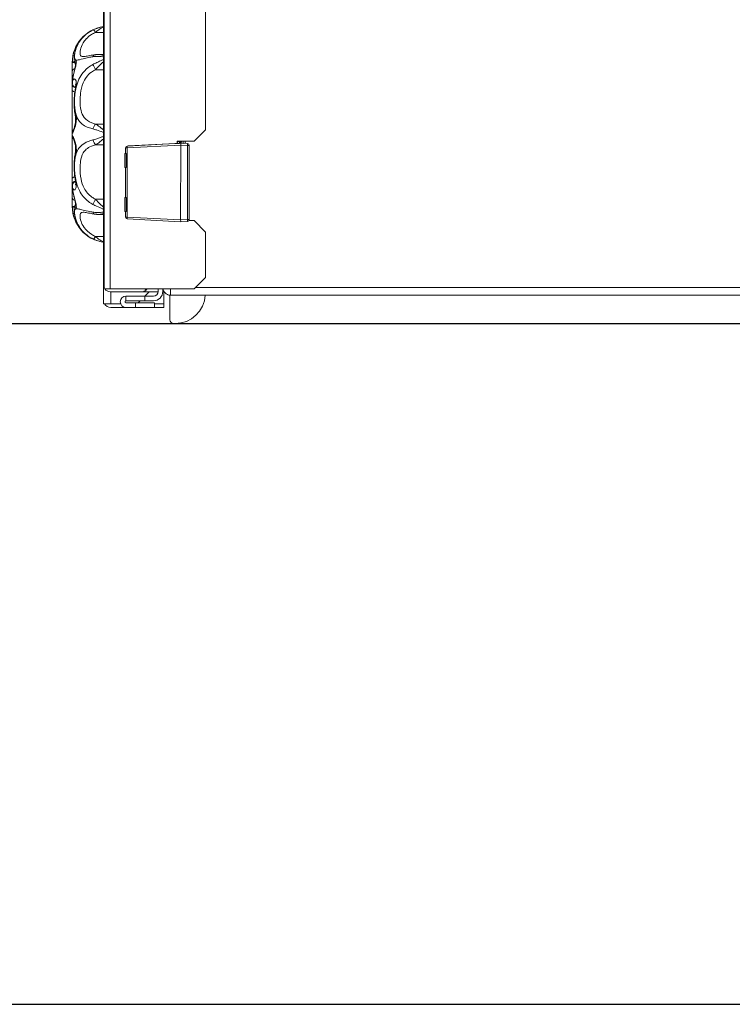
# Model space of a CAD drawing. Header units: millimetres. Extents: x -727 to 69715, y -15705 to 98123.
# Tile 290 of 316: x 36545 to 36734, y 93209 to 93470. Entities that reach past the tile are written whole.
import ezdxf

# ---------------------------------------------------------------- set-up
doc = ezdxf.new("R2010")
doc.units = ezdxf.units.MM
doc.layers.add('UT_ZARIZENI - ZDROJ TEPLA', color=3, linetype='Continuous', lineweight=35)

msp = doc.modelspace()

# ---------------------------------------------------------------- linework, layer by layer
for p, q in [((35100.77, 93389.37), (37222.17, 93389.37)), ((34920.77, 93209.37), (37402.17, 93209.37))]:
    msp.add_line(p, q)
at = {"layer": 'UT_ZARIZENI - ZDROJ TEPLA', "lineweight": 13}
for p, q in [((36567.53, 93787.76), (36567.53, 93399.36)), ((36569.13, 93787.74), (36569.13, 93398.57)), ((36567.35, 93787.37), (36567.35, 93394.62)), ((36594.33, 93440.57), (36594.33, 93760.75)), ((36565.28, 93466.34), (36567.35, 93466.34)), ((36566.07, 93460.5), (36567.35, 93460.5)), ((36559.15, 93458.41), (36559.15, 93456.03)), ((36559.75, 93458.41), (36559.15, 93458.41)), ((36559.7, 93458.6), (36559.16, 93458.61)), ((36559.15, 93456.03), (36559.15, 93453.02)), ((36565.28, 93456.49), (36567.35, 93456.49)), ((36559.15, 93453.02), (36559.15, 93452.65)), ((36559.15, 93452.65), (36559.15, 93450.97)), ((36559.15, 93450.97), (36559.15, 93439.62)), ((36559.95, 93442.32), (36559.95, 93444.29)), ((36565.28, 93442.12), (36567.35, 93442.12)), ((36559.15, 93439.62), (36559.15, 93439.11)), ((36559.15, 93439.11), (36559.15, 93427.76)), ((36591.33, 93437.57), (36594.33, 93440.57)), ((36559.95, 93434.44), (36559.95, 93436.41)), ((36565.28, 93436.61), (36567.35, 93436.61)), ((36573.69, 93436.29), (36573.93, 93436.31)), ((36587.8, 93437.03), (36573.69, 93436.29)), ((36587.8, 93436.53), (36573.69, 93435.79)), ((36573.69, 93436.29), (36573.93, 93436.31)), ((36573.93, 93436.31), (36586.54, 93436.97)), ((36586.54, 93436.97), (36573.93, 93436.31)), ((36586.83, 93437.57), (36586.83, 93436.98)), ((36591.33, 93437.57), (36586.83, 93437.57)), ((36587.79, 93437.53), (36587.51, 93437.52)), ((36587.79, 93437.03), (36587.52, 93437.02)), ((36587.52, 93437.02), (36587.52, 93437.02)), ((36587.79, 93437.57), (36587.79, 93437.53)), ((36587.79, 93437.03), (36587.8, 93437.03)), ((36587.79, 93437.03), (36587.79, 93437.03)), ((36587.79, 93437.03), (36587.79, 93437.03)), ((36587.79, 93416.78), (36587.8, 93436.53)), ((36589.58, 93436.94), (36587.8, 93437.03)), ((36587.8, 93437.03), (36587.8, 93437.03)), ((36587.8, 93436.53), (36589.58, 93436.44)), ((36589.58, 93416.87), (36589.58, 93436.44)), ((36590.06, 93416.87), (36590.06, 93436.44)), ((36573.42, 93434.35), (36573.04, 93434.35)), ((36573.04, 93434.35), (36573.04, 93430.65)), ((36573.22, 93434.35), (36573.22, 93435.79)), ((36573.42, 93434.35), (36573.42, 93430.65)), ((36573.69, 93417.51), (36573.69, 93435.79)), ((36573.04, 93430.65), (36573.42, 93430.65)), ((36573.22, 93422.65), (36573.22, 93430.65)), ((36559.15, 93427.76), (36559.15, 93426.08)), ((36559.15, 93426.08), (36559.15, 93425.72)), ((36559.15, 93425.72), (36559.15, 93422.7)), ((36559.15, 93422.7), (36559.15, 93420.32)), ((36565.28, 93422.24), (36567.35, 93422.24)), ((36573.04, 93422.65), (36573.04, 93418.95)), ((36573.42, 93422.65), (36573.04, 93422.65)), ((36573.42, 93422.65), (36573.42, 93418.95)), ((36559.15, 93420.32), (36559.75, 93420.32)), ((36559.16, 93420.12), (36559.7, 93420.13)), ((36566.07, 93418.23), (36567.35, 93418.23)), ((36573.04, 93418.95), (36573.42, 93418.95)), ((36573.22, 93417.51), (36573.22, 93418.95)), ((36573.69, 93417.51), (36587.79, 93416.78)), ((36573.69, 93417.01), (36587.79, 93416.27)), ((36589.58, 93416.87), (36587.79, 93416.78)), ((36587.79, 93416.57), (36587.79, 93416.57)), ((36587.79, 93416.27), (36589.58, 93416.37)), ((36589.95, 93416.57), (36591.33, 93416.57)), ((36594.33, 93413.57), (36591.33, 93416.57)), ((36594.33, 93401.57), (36594.33, 93413.57)), ((36565.28, 93412.39), (36567.35, 93412.39)), ((36591.33, 93398.57), (36594.33, 93401.57)), ((36567.74, 93398.57), (36569.13, 93398.57)), ((36567.74, 93398.56), (36569.13, 93398.56)), ((36569.13, 93398.57), (36591.33, 93398.57)), ((36577.53, 93398.56), (36569.13, 93398.56)), ((36577.53, 93397.76), (36569.13, 93397.76)), ((36569.35, 93398.56), (36569.35, 93398.57)), ((36569.35, 93394.62), (36569.35, 93397.76)), ((36581.82, 93397.76), (36577.53, 93397.76)), ((36578.33, 93398.57), (36578.66, 93398.23)), ((36578.35, 93396.62), (36579.5, 93397.76)), ((36581.83, 93398.56), (36578.91, 93398.56)), ((36580.3, 93398.56), (36580.3, 93398.57)), ((36581.83, 93397.87), (36581.83, 93398.57)), ((36583.08, 93397.87), (36583.08, 93398.57)), ((36583.35, 93397.87), (36583.08, 93397.87)), ((36583.35, 93394.62), (36583.35, 93397.86)), ((36583.66, 93397.45), (36583.66, 93397.45)), ((36591.63, 93398.87), (36993.03, 93398.87)), ((36578.33, 93396.62), (36573.33, 93396.62)), ((36573.33, 93396.62), (36573.33, 93395.37)), ((36578.33, 93395.37), (36573.33, 93395.37)), ((36575.88, 93394.87), (36573.33, 93394.87)), ((36575.88, 93393.62), (36575.88, 93394.87)), ((36575.88, 93394.87), (36580.88, 93394.87)), ((36576.6, 93394.87), (36577.1, 93395.37)), ((36578.33, 93396.62), (36580.58, 93396.62)), ((36578.33, 93396.62), (36578.33, 93395.37)), ((36578.33, 93395.37), (36580.58, 93395.37)), ((36580.88, 93393.62), (36580.88, 93394.87)), ((36584.95, 93390.37), (36584.95, 93396.87)), ((36585.08, 93396.87), (36999.58, 93396.87)), ((36585.08, 93396.87), (36585.08, 93396.87)), ((36585.08, 93396.87), (36800.07, 93396.87)), ((36567.35, 93394.62), (36569.35, 93394.62)), ((36569.35, 93394.62), (36571.91, 93394.62)), ((36583.35, 93393.62), (36569.35, 93393.62)), ((36575.88, 93393.62), (36573.33, 93393.62)), ((36575.88, 93393.62), (36580.88, 93393.62)), ((36583.35, 93394.62), (36580.88, 93394.62)), ((36580.88, 93394.62), (36583.35, 93394.62)), ((36583.35, 93393.62), (36583.35, 93394.62)), ((36586.33, 93389.37), (36585.95, 93389.37))]:
    msp.add_line(p, q, dxfattribs=at)
for centre, radius, start, end in [((36568.68, 93458.42), 9.53, 98.0359, 180), ((36560.74, 93439.62), 1.59, 148.5965, 180), ((36560.74, 93439.11), 1.59, 180, 211.4014), ((36573.72, 93435.79), 0.501, 93.0083, 180), ((36589.55, 93436.44), 0.501, 0, 87), ((36568.68, 93420.32), 9.53, 180, 261.9641), ((36573.72, 93417.51), 0.501, 180, 267), ((36589.55, 93416.87), 0.501, 273, 0), ((36569.13, 93399.36), 1.6, 180, 210), ((36569.13, 93399.36), 1.6, 210, 270), ((36569.13, 93399.36), 0.8, 265.9477, 270), ((36574.03, 93399.36), 1.6, 209.9174, 210), ((36574.03, 93399.36), 0.8, 265.9481, 270), ((36577.53, 93399.36), 0.8, 270, 274.0523), ((36577.53, 93399.36), 1.6, 270, 315.1125), ((36580.58, 93397.87), 1.25, 270, 0), ((36580.58, 93397.87), 2.5, 270, 0), ((36573.33, 93395.12), 1.5, 90, 270), ((36573.33, 93395.12), 0.25, 90, 270), ((36586.33, 93397.37), 8, 270, 356.4163), ((36569.35, 93395.62), 2, 210, 270), ((36585.95, 93390.37), 1, 180, 270)]:
    msp.add_arc(centre, radius, start, end, dxfattribs=at)
for centre, major_axis, ratio, start_param, end_param in [((36565.28, 93465.55), (-0.7, 1.43), 0.243422, 5.174366, 6.234189), ((36561.49, 93461.14), (-1.52, 0.46), 0.792584, 6.117883, 6.283185), ((36565.28, 93458.86), (-0.23, 1.57), 0.47335, 0, 0.756484), ((36561.49, 93458.52), (-1.02, -1.22), 0.973041, 5.020434, 5.800547), ((36565.28, 93456.91), (0.76, -1.39), 0.129099, 3.885889, 4.945712), ((36567.55, 93452.99), (-8.39, 0.06), 0.813729, 6.265351, 6.289304), ((36560.74, 93452.65), (-1.59, 0), 0.707107, 0, 1.075158), ((36560.74, 93453.13), (-1.59, 0.05), 0.706954, 0, 0.020535), ((36560.74, 93452.77), (-1.59, 0.05), 0.706954, 0.021089, 1.105897), ((36561.49, 93451), (-1.56, 0.28), 0.147842, 5.908808, 6.283185), ((36561.49, 93444.68), (-1.55, -0.35), 0.583503, 5.752329, 6.283185), ((36565.28, 93440.74), (0.43, 1.53), 0.425996, 0.580425, 1.640248), ((36560.74, 93439.62), (0, -1.59), 0.999783, 4.173803, 4.712112), ((36560.74, 93439.11), (0, 1.59), 0.999783, 1.571073, 2.109371), ((36565.28, 93437.99), (0.43, -1.53), 0.425996, 4.642937, 5.70276), ((36573.72, 93435.79), (-0.026, 0.501), 0.052267, 0.001427, 1.568062), ((36573.72, 93435.79), (-0.026, 0.501), 0.30863, 6.28271, 6.283185), ((36587.89, 93436.6), (-1.21, 0.32), 0.735633, 5.474566, 5.79685), ((36587.55, 93436.52), (-0.405, 0.297), 0.998808, 5.398298, 5.415533), ((36589.55, 93436.44), (0.026, 0.501), 0.052267, 4.715043, 6.283185), ((36589.55, 93436.44), (0.501, 0), 0.000085, 4.764747, 6.283183), ((36561.49, 93434.05), (-1.55, 0.35), 0.583503, 0, 0.530856), ((36573.72, 93435.79), (-0.501, 0), 0.00001, 4.763038, 6.279772), ((36560.74, 93426.08), (-1.59, 0), 0.707107, 5.207963, 6.283185), ((36560.74, 93425.96), (-1.59, -0.05), 0.706954, 5.177241, 6.262096), ((36561.49, 93427.73), (-1.56, -0.28), 0.147842, 0, 0.374378), ((36567.55, 93425.73), (-8.39, -0.04), 0.813723, 6.279118, 6.303072), ((36560.74, 93425.6), (-1.59, -0.05), 0.706954, 6.26265, 6.283185), ((36561.49, 93420.21), (1.02, -1.22), 0.973041, 3.624272, 4.404343), ((36565.28, 93421.82), (0.76, 1.39), 0.129099, 1.337474, 2.397296), ((36565.28, 93419.87), (-0.23, -1.57), 0.47335, 5.526701, 6.283185), ((36561.49, 93417.6), (-1.52, -0.46), 0.792584, 0, 0.165302), ((36573.72, 93417.51), (-0.501, 0), 0.00001, 4.76483, 6.297707), ((36573.72, 93417.51), (0.026, 0.501), 0.052258, 1.574228, 3.141669), ((36589.55, 93416.87), (0.501, 0), 0.000085, 4.764747, 6.283183), ((36589.55, 93416.87), (0.026, -0.501), 0.052258, 0, 1.567973), ((36565.28, 93413.18), (-0.7, -1.43), 0.243422, 0.048997, 1.108819), ((36569.13, 93399.36), (1.6, 0), 0.9975, 3.141593, 3.665191), ((36585.08, 93398.87), (0, -2), 0.00001, 4.845903, 6.249685)]:
    msp.add_ellipse(centre, major_axis=major_axis, ratio=ratio, start_param=start_param, end_param=end_param, dxfattribs=at)
for points, knots in [([(36567.35, 93467.84), (36567.1, 93467.81), (36566.86, 93467.76), (36566.62, 93467.7), (36566.28, 93467.63), (36565.94, 93467.53), (36565.27, 93467.29), (36564.93, 93467.15), (36564.6, 93466.99)], [-0.2556923, -0.2556923, -0.2556923, -0.2556923, -0.1888712, -0.1888712, -0.1888712, -0.0944356, -0.0944356, 0, 0, 0, 0]), ([(36565.28, 93466.34), (36565.56, 93466.61), (36565.84, 93466.84), (36566.4, 93467.25), (36566.68, 93467.41), (36566.96, 93467.54), (36567.09, 93467.6), (36567.22, 93467.66), (36567.35, 93467.7)], [0, 0, 0, 0, 0.0944356, 0.0944356, 0.1888712, 0.1888712, 0.1888712, 0.231216, 0.231216, 0.231216, 0.231216]), ([(36564.6, 93466.99), (36564.15, 93466.76), (36563.71, 93466.51), (36562.67, 93465.77), (36562.12, 93465.25), (36561.27, 93464.24), (36560.94, 93463.75), (36560.4, 93462.76), (36560.2, 93462.25), (36560.05, 93461.79)], [-2.1460234, -2.1460234, -2.1460234, -2.1460234, -2.0157544, -2.0157544, -1.807324, -1.807324, -1.6249806, -1.6249806, -1.4189599, -1.4189599, -1.4189599, -1.4189599]), ([(36562.08, 93459.94), (36561.8, 93459.94), (36561.61, 93459.99), (36561.27, 93460.26), (36561.2, 93460.56), (36561.21, 93461.22), (36561.25, 93461.49), (36561.43, 93462.3), (36561.64, 93462.92), (36562.23, 93463.92), (36562.5, 93464.29), (36563.22, 93465.05), (36563.67, 93465.43), (36564.54, 93465.98), (36564.9, 93466.18), (36565.28, 93466.34)], [0.504824, 0.504824, 0.504824, 0.504824, 0.734542, 0.734542, 1.095703, 1.095703, 1.293484, 1.293484, 1.624981, 1.624981, 1.807324, 1.807324, 2.015754, 2.015754, 2.146023, 2.146023, 2.146023, 2.146023]), ([(36560.05, 93461.79), (36560.14, 93462.07), (36560.2, 93462.28), (36560.23, 93462.49), (36560.19, 93462.49), (36560.06, 93462.32), (36559.98, 93462.19), (36559.9, 93462.02), (36559.8, 93461.81), (36559.69, 93461.54), (36559.42, 93460.71), (36559.27, 93460.06), (36559.18, 93459.11), (36559.16, 93458.86), (36559.16, 93458.61)], [-0.705136, -0.705136, -0.705136, -0.705136, -0.5769017, -0.5769017, -0.4463119, -0.4463119, -0.352568, -0.352568, -0.352568, -0.2406046, -0.2406046, -0.0614632, -0.0614632, 0, 0, 0, 0]), ([(36560.03, 93457.81), (36559.98, 93457.88), (36559.93, 93457.96), (36559.75, 93458.36), (36559.69, 93458.64), (36559.62, 93459.17), (36559.61, 93459.42), (36559.64, 93459.94), (36559.67, 93460.21), (36559.76, 93460.78), (36559.82, 93461.09), (36559.93, 93461.47), (36559.95, 93461.53), (36559.97, 93461.6)], [-0.6149165, -0.6149165, -0.6149165, -0.6149165, -0.5806635, -0.5806635, -0.4420477, -0.4420477, -0.3034319, -0.3034319, -0.164816, -0.164816, -0.0262002, -0.0262002, 0, 0, 0, 0]), ([(36559.74, 93460.37), (36559.73, 93460.25), (36559.72, 93460.13), (36559.7, 93459.53), (36559.78, 93459.22), (36560.04, 93459.09), (36560.04, 93459.09), (36560.05, 93459.09)], [-1.1722699, -1.1722699, -1.1722699, -1.1722699, -1.0957033, -1.0957033, -0.7345416, -0.7345416, -0.7278011, -0.7278011, -0.7278011, -0.7278011]), ([(36560.05, 93461.79), (36559.96, 93461.51), (36559.89, 93461.25), (36559.79, 93460.78), (36559.76, 93460.56), (36559.74, 93460.37)], [-1.4189599, -1.4189599, -1.4189599, -1.4189599, -1.2934836, -1.2934836, -1.1722699, -1.1722699, -1.1722699, -1.1722699]), ([(36559.97, 93461.6), (36559.99, 93461.67), (36560.01, 93461.73), (36560.04, 93461.84), (36560.05, 93461.88), (36560.05, 93461.9), (36560.06, 93461.91), (36560.06, 93461.91)], [-0.70513598, -0.70513598, -0.70513598, -0.70513598, -0.66487776, -0.66487776, -0.62461954, -0.62461954, -0.60899666, -0.60899666, -0.60899666, -0.60899666]), ([(36560.05, 93459.09), (36560.25, 93459), (36560.55, 93459.02), (36561.59, 93459.24), (36562.4, 93459.47), (36563.81, 93459.78), (36564.19, 93459.85), (36564.6, 93459.92)], [-0.7278011, -0.7278011, -0.7278011, -0.7278011, -0.4506795, -0.4506795, -0.1169483, -0.1169483, 0, 0, 0, 0]), ([(36562.08, 93459.94), (36562.12, 93459.94), (36562.2, 93459.95), (36562.43, 93459.97), (36562.59, 93460), (36562.95, 93460.06), (36563.16, 93460.1), (36563.63, 93460.19), (36563.89, 93460.24), (36564.44, 93460.33), (36564.74, 93460.38), (36565.05, 93460.43)], [-0.5048243, -0.5048243, -0.5048243, -0.5048243, -0.4038594, -0.4038594, -0.3028946, -0.3028946, -0.2019297, -0.2019297, -0.1009649, -0.1009649, 0, 0, 0, 0]), ([(36564.6, 93459.92), (36564.93, 93459.98), (36565.25, 93460.01), (36566.11, 93460.03), (36566.65, 93459.99), (36567.24, 93459.9), (36567.29, 93459.89), (36567.35, 93459.88)], [-0.3763597, -0.3763597, -0.3763597, -0.3763597, -0.2836954, -0.2836954, -0.1354324, -0.1354324, -0.1206674, -0.1206674, -0.1206674, -0.1206674]), ([(36565.05, 93460.43), (36565.12, 93460.44), (36565.19, 93460.45), (36565.32, 93460.46), (36565.39, 93460.47), (36565.53, 93460.48), (36565.6, 93460.49), (36565.73, 93460.49), (36565.8, 93460.5), (36565.93, 93460.5), (36566, 93460.5), (36566.07, 93460.5)], [-0.37635968, -0.37635968, -0.37635968, -0.37635968, -0.35852549, -0.35852549, -0.34069129, -0.34069129, -0.3228571, -0.3228571, -0.30502291, -0.30502291, -0.28718872, -0.28718872, -0.28718872, -0.28718872]), ([(36567.35, 93460.26), (36566.93, 93460.41), (36566.51, 93460.5), (36566.09, 93460.5), (36566.08, 93460.5), (36566.07, 93460.5)], [0.1451437, 0.1451437, 0.1451437, 0.1451437, 0.2836954, 0.2836954, 0.2871887, 0.2871887, 0.2871887, 0.2871887]), ([(36559.16, 93458.61), (36559.16, 93458.58), (36559.15, 93458.55), (36559.15, 93458.48), (36559.15, 93458.45), (36559.15, 93458.41)], [-0.0165259, -0.0165259, -0.0165259, -0.0165259, -0.00826295, -0.00826295, 0, 0, 0, 0]), ([(36559.16, 93453.16), (36559.16, 93453.31), (36559.17, 93453.48), (36559.22, 93453.93), (36559.27, 93454.23), (36559.4, 93454.85), (36559.47, 93455.16), (36559.66, 93455.94), (36559.79, 93456.41), (36560.01, 93457.27), (36560.11, 93457.67), (36560.23, 93458.42), (36560.23, 93458.75), (36560.14, 93459.01), (36560.1, 93459.07), (36560.05, 93459.09)], [-0.7051622, -0.7051622, -0.7051622, -0.7051622, -0.6506958, -0.6506958, -0.5635495, -0.5635495, -0.4780879, -0.4780879, -0.3502388, -0.3502388, -0.226747, -0.226747, -0.0722045, -0.0722045, 0, 0, 0, 0]), ([(36559.16, 93453.18), (36559.17, 93453.64), (36559.24, 93454.12), (36559.41, 93455.02), (36559.51, 93455.44), (36559.69, 93456.2), (36559.78, 93456.55), (36559.91, 93457.11), (36559.96, 93457.34), (36560.01, 93457.68), (36560.03, 93457.8), (36560.04, 93457.94), (36560.04, 93457.99), (36560.04, 93458.01), (36560.04, 93458.01), (36560.04, 93458.01)], [-0.7051622, -0.7051622, -0.7051622, -0.7051622, -0.5641298, -0.5641298, -0.4450694, -0.4450694, -0.3365263, -0.3365263, -0.2477562, -0.2477562, -0.1810906, -0.1810906, -0.1309694, -0.1309694, -0.1185264, -0.1185264, -0.1185264, -0.1185264]), ([(36564.6, 93457.87), (36564.15, 93457.63), (36563.71, 93457.36), (36562.67, 93456.54), (36562.12, 93455.95), (36561.27, 93454.73), (36560.94, 93454.12), (36560.4, 93452.79), (36560.2, 93452.07), (36560.05, 93451.35)], [-2.1460244, -2.1460244, -2.1460244, -2.1460244, -2.0157528, -2.0157528, -1.8073184, -1.8073184, -1.6249672, -1.6249672, -1.4189608, -1.4189608, -1.4189608, -1.4189608]), ([(36567.35, 93459.12), (36567.1, 93459.03), (36566.86, 93458.93), (36566.62, 93458.83), (36566.28, 93458.68), (36565.94, 93458.53), (36565.27, 93458.21), (36564.93, 93458.04), (36564.6, 93457.87)], [-0.2556923, -0.2556923, -0.2556923, -0.2556923, -0.1888712, -0.1888712, -0.1888712, -0.0944356, -0.0944356, 0, 0, 0, 0]), ([(36565.28, 93456.49), (36565.56, 93456.79), (36565.84, 93457.09), (36566.4, 93457.66), (36566.68, 93457.94), (36566.96, 93458.2), (36567.09, 93458.32), (36567.22, 93458.44), (36567.35, 93458.55)], [0, 0, 0, 0, 0.0944356, 0.0944356, 0.1888712, 0.1888712, 0.1888712, 0.231216, 0.231216, 0.231216, 0.231216]), ([(36559.83, 93456.75), (36559.76, 93456.74), (36559.71, 93456.73), (36559.54, 93456.68), (36559.45, 93456.62), (36559.3, 93456.48), (36559.24, 93456.4), (36559.17, 93456.22), (36559.15, 93456.13), (36559.15, 93456.03), (36559.15, 93456.03), (36559.15, 93456.03)], [-0.1762544, -0.1762544, -0.1762544, -0.1762544, -0.1501071, -0.1501071, -0.0973898, -0.0973898, -0.0498203, -0.0498203, 0, 0, 0.0006261, 0.0006261, 0.0006261, 0.0006261]), ([(36565.28, 93442.12), (36564.94, 93442.21), (36564.62, 93442.31), (36563.45, 93442.76), (36562.77, 93443.24), (36561.89, 93444.38), (36561.64, 93444.99), (36561.27, 93446.53), (36561.2, 93447.47), (36561.21, 93449.02), (36561.25, 93449.59), (36561.43, 93451.1), (36561.64, 93452.09), (36562.23, 93453.52), (36562.5, 93454.01), (36563.22, 93454.98), (36563.67, 93455.45), (36564.54, 93456.09), (36564.9, 93456.31), (36565.28, 93456.49)], [0, 0, 0, 0, 0.117115, 0.117115, 0.450808, 0.450808, 0.734665, 0.734665, 1.095777, 1.095777, 1.293518, 1.293518, 1.624967, 1.624967, 1.807318, 1.807318, 2.015753, 2.015753, 2.146024, 2.146024, 2.146024, 2.146024]), ([(36559.15, 93453.02), (36559.15, 93453.04), (36559.15, 93453.06), (36559.15, 93453.11), (36559.16, 93453.13), (36559.16, 93453.16)], [-0.0165259, -0.0165259, -0.0165259, -0.0165259, -0.00826295, -0.00826295, 0, 0, 0, 0]), ([(36559.16, 93452.79), (36559.16, 93452.77), (36559.15, 93452.75), (36559.15, 93452.7), (36559.15, 93452.68), (36559.15, 93452.65)], [-0.0165259, -0.0165259, -0.0165259, -0.0165259, -0.00826295, -0.00826295, 0, 0, 0, 0]), ([(36560.05, 93451.35), (36560.15, 93451.82), (36560.21, 93452.29), (36560.22, 93453.01), (36560.19, 93453.29), (36560.05, 93453.78), (36559.93, 93453.95), (36559.69, 93454.07), (36559.56, 93454.04), (36559.36, 93453.81), (36559.27, 93453.62), (36559.18, 93453.2), (36559.16, 93453), (36559.16, 93452.79)], [-0.7051622, -0.7051622, -0.7051622, -0.7051622, -0.5682719, -0.5682719, -0.4559119, -0.4559119, -0.3174408, -0.3174408, -0.193569, -0.193569, -0.0744496, -0.0744496, 0, 0, 0, 0]), ([(36559.93, 93451.29), (36559.97, 93451.53), (36560, 93451.76), (36560.03, 93452.12), (36560.04, 93452.27), (36560.04, 93452.5), (36560.03, 93452.58), (36560.01, 93452.71), (36560, 93452.74), (36560, 93452.75), (36560, 93452.75), (36560, 93452.75)], [-0.7051622, -0.7051622, -0.7051622, -0.7051622, -0.620048, -0.620048, -0.5509744, -0.5509744, -0.4896974, -0.4896974, -0.4324546, -0.4324546, -0.4229334, -0.4229334, -0.4229334, -0.4229334]), ([(36559.81, 93450.57), (36559.75, 93450.59), (36559.7, 93450.61), (36559.54, 93450.68), (36559.45, 93450.73), (36559.3, 93450.81), (36559.24, 93450.84), (36559.17, 93450.91), (36559.15, 93450.94), (36559.15, 93450.97), (36559.15, 93450.97), (36559.15, 93450.97)], [-0.1741701, -0.1741701, -0.1741701, -0.1741701, -0.1500459, -0.1500459, -0.0971508, -0.0971508, -0.0497749, -0.0497749, 0, 0, 0.0006381, 0.0006381, 0.0006381, 0.0006381]), ([(36559.94, 93444.33), (36559.84, 93444.77), (36559.77, 93445.21), (36559.67, 93446.1), (36559.65, 93446.54), (36559.62, 93447.45), (36559.62, 93447.91), (36559.65, 93448.85), (36559.67, 93449.32), (36559.77, 93450.29), (36559.83, 93450.79), (36559.93, 93451.29)], [-0.6930792, -0.6930792, -0.6930792, -0.6930792, -0.5544634, -0.5544634, -0.4158475, -0.4158475, -0.2772317, -0.2772317, -0.1386158, -0.1386158, 0, 0, 0, 0]), ([(36560.05, 93451.35), (36559.96, 93450.91), (36559.89, 93450.48), (36559.76, 93449.39), (36559.72, 93448.73), (36559.7, 93446.94), (36559.78, 93445.87), (36560.04, 93444.87), (36560.04, 93444.86), (36560.05, 93444.84)], [-1.4185972, -1.4185972, -1.4185972, -1.4185972, -1.2935176, -1.2935176, -1.0957775, -1.0957775, -0.7346647, -0.7346647, -0.727801, -0.727801, -0.727801, -0.727801]), ([(36559.16, 93439.62), (36559.16, 93439.62), (36559.18, 93439.64), (36559.27, 93439.8), (36559.42, 93440.09), (36559.69, 93440.76), (36559.8, 93441.07), (36559.9, 93441.41), (36559.98, 93441.69), (36560.06, 93441.99), (36560.19, 93442.76), (36560.23, 93443.22), (36560.2, 93444.09), (36560.14, 93444.5), (36560.05, 93444.84)], [-0.705136, -0.705136, -0.705136, -0.705136, -0.6436727, -0.6436727, -0.4645313, -0.4645313, -0.352568, -0.352568, -0.352568, -0.2588241, -0.2588241, -0.1282342, -0.1282342, 0, 0, 0, 0]), ([(36559.36, 93440.39), (36559.36, 93440.39), (36559.37, 93440.4), (36559.39, 93440.46), (36559.42, 93440.52), (36559.5, 93440.72), (36559.56, 93440.88), (36559.7, 93441.27), (36559.77, 93441.52), (36559.89, 93442.03), (36559.95, 93442.29), (36560.01, 93442.77), (36560.03, 93442.98), (36560.04, 93443.39), (36560.04, 93443.57), (36560.01, 93443.92), (36559.99, 93444.09), (36559.95, 93444.27), (36559.94, 93444.3), (36559.94, 93444.33)], [-0.6409224, -0.6409224, -0.6409224, -0.6409224, -0.6122318, -0.6122318, -0.5490007, -0.5490007, -0.4535216, -0.4535216, -0.3464107, -0.3464107, -0.2478487, -0.2478487, -0.1658372, -0.1658372, -0.0921779, -0.0921779, -0.0170023, -0.0170023, 0, 0, 0, 0]), ([(36560.05, 93444.84), (36560.25, 93444.09), (36560.55, 93443.42), (36561.59, 93442.12), (36562.4, 93441.57), (36563.81, 93441.04), (36564.19, 93440.92), (36564.6, 93440.82)], [-0.727801, -0.727801, -0.727801, -0.727801, -0.4508082, -0.4508082, -0.1171148, -0.1171148, 0, 0, 0, 0]), ([(36567.35, 93440.57), (36566.93, 93440.94), (36566.51, 93441.29), (36565.82, 93441.79), (36565.55, 93441.97), (36565.28, 93442.12)], [0.1451437, 0.1451437, 0.1451437, 0.1451437, 0.2836954, 0.2836954, 0.3763597, 0.3763597, 0.3763597, 0.3763597]), ([(36559.15, 93439.62), (36559.15, 93439.62), (36559.15, 93439.62), (36559.15, 93439.62), (36559.16, 93439.62), (36559.16, 93439.62)], [-0.0165259, -0.0165259, -0.0165259, -0.0165259, -0.00826295, -0.00826295, 0, 0, 0, 0]), ([(36559.16, 93439.11), (36559.16, 93439.11), (36559.15, 93439.11), (36559.15, 93439.11), (36559.15, 93439.11), (36559.15, 93439.11)], [-0.0165259, -0.0165259, -0.0165259, -0.0165259, -0.00826295, -0.00826295, 0, 0, 0, 0]), ([(36560.05, 93433.89), (36560.14, 93434.24), (36560.2, 93434.64), (36560.23, 93435.49), (36560.19, 93435.92), (36560.05, 93436.81), (36559.93, 93437.25), (36559.69, 93437.99), (36559.57, 93438.29), (36559.36, 93438.76), (36559.27, 93438.92), (36559.18, 93439.08), (36559.16, 93439.11), (36559.16, 93439.11)], [-0.705136, -0.705136, -0.705136, -0.705136, -0.5765835, -0.5765835, -0.4539853, -0.4539853, -0.3172874, -0.3172874, -0.193569, -0.193569, -0.0744496, -0.0744496, 0, 0, 0, 0]), ([(36564.6, 93440.82), (36564.93, 93440.74), (36565.25, 93440.65), (36566.11, 93440.37), (36566.65, 93440.17), (36567.24, 93439.94), (36567.29, 93439.92), (36567.35, 93439.9)], [-0.3763597, -0.3763597, -0.3763597, -0.3763597, -0.2836954, -0.2836954, -0.1354324, -0.1354324, -0.1206674, -0.1206674, -0.1206674, -0.1206674]), ([(36559.94, 93434.4), (36559.97, 93434.55), (36560, 93434.73), (36560.03, 93435.09), (36560.04, 93435.28), (36560.03, 93435.66), (36560.02, 93435.86), (36559.97, 93436.26), (36559.94, 93436.48), (36559.85, 93436.92), (36559.79, 93437.15), (36559.65, 93437.59), (36559.58, 93437.79), (36559.46, 93438.12), (36559.4, 93438.25), (36559.37, 93438.33), (36559.36, 93438.34), (36559.36, 93438.34)], [-0.705136, -0.705136, -0.705136, -0.705136, -0.6229082, -0.6229082, -0.5471707, -0.5471707, -0.4738142, -0.4738142, -0.3939213, -0.3939213, -0.3012222, -0.3012222, -0.196635, -0.196635, -0.0935351, -0.0935351, -0.0642136, -0.0642136, -0.0642136, -0.0642136]), ([(36564.6, 93437.91), (36564.15, 93437.8), (36563.71, 93437.67), (36562.67, 93437.25), (36562.12, 93436.94), (36561.27, 93436.23), (36560.94, 93435.85), (36560.4, 93434.97), (36560.2, 93434.45), (36560.05, 93433.89)], [-2.1460234, -2.1460234, -2.1460234, -2.1460234, -2.0157544, -2.0157544, -1.807324, -1.807324, -1.6249806, -1.6249806, -1.4189599, -1.4189599, -1.4189599, -1.4189599]), ([(36565.28, 93422.24), (36564.94, 93422.4), (36564.62, 93422.59), (36563.45, 93423.42), (36562.77, 93424.23), (36561.89, 93425.91), (36561.64, 93426.72), (36561.27, 93428.6), (36561.2, 93429.64), (36561.21, 93431.17), (36561.25, 93431.69), (36561.43, 93433.02), (36561.64, 93433.81), (36562.23, 93434.83), (36562.5, 93435.16), (36563.22, 93435.77), (36563.67, 93436.05), (36564.54, 93436.4), (36564.9, 93436.52), (36565.28, 93436.61)], [0, 0, 0, 0, 0.116948, 0.116948, 0.45068, 0.45068, 0.734542, 0.734542, 1.095703, 1.095703, 1.293484, 1.293484, 1.624981, 1.624981, 1.807324, 1.807324, 2.015754, 2.015754, 2.146023, 2.146023, 2.146023, 2.146023]), ([(36567.35, 93438.83), (36567.1, 93438.74), (36566.86, 93438.64), (36566.62, 93438.55), (36566.28, 93438.43), (36565.94, 93438.31), (36565.27, 93438.09), (36564.93, 93437.99), (36564.6, 93437.91)], [-0.2556923, -0.2556923, -0.2556923, -0.2556923, -0.1888712, -0.1888712, -0.1888712, -0.0944356, -0.0944356, 0, 0, 0, 0]), ([(36565.28, 93436.61), (36565.56, 93436.76), (36565.84, 93436.95), (36566.4, 93437.36), (36566.68, 93437.59), (36566.96, 93437.83), (36567.09, 93437.94), (36567.22, 93438.05), (36567.35, 93438.16)], [0, 0, 0, 0, 0.0944356, 0.0944356, 0.1888712, 0.1888712, 0.1888712, 0.231216, 0.231216, 0.231216, 0.231216]), ([(36587.52, 93437.02), (36587.52, 93437.02), (36587.42, 93437.01), (36587.05, 93436.99), (36586.8, 93436.98), (36586.54, 93436.97)], [0, 0, 0, 0, 0.500232, 0.500232, 1, 1, 1, 1]), ([(36587.51, 93437.52), (36587.42, 93437.52), (36587.33, 93437.5), (36587.24, 93437.47), (36587.23, 93437.47), (36587.22, 93437.47)], [0, 0, 0, 0, 0.914328, 0.914328, 1, 1, 1, 1]), ([(36587.51, 93437.52), (36587.51, 93437.51), (36587.51, 93437.51), (36587.51, 93437.5), (36587.51, 93437.49), (36587.51, 93437.49), (36587.51, 93437.48), (36587.51, 93437.46), (36587.51, 93437.45), (36587.51, 93437.43), (36587.51, 93437.4), (36587.51, 93437.37), (36587.51, 93437.34), (36587.52, 93437.31), (36587.52, 93437.28), (36587.52, 93437.25), (36587.52, 93437.22), (36587.52, 93437.19), (36587.52, 93437.17), (36587.52, 93437.12), (36587.52, 93437.08), (36587.52, 93437.06), (36587.52, 93437.03), (36587.52, 93437.02), (36587.52, 93437.02)], [0.0001915, 0.0001915, 0.0001915, 0.0001915, 0.0246799, 0.0246799, 0.0246799, 0.0561864, 0.0561864, 0.0561864, 0.1191886, 0.1191886, 0.1191886, 0.2451514, 0.2451514, 0.2451514, 0.3710626, 0.3710626, 0.3710626, 0.4969267, 0.4969267, 0.4969267, 0.7485312, 0.7485312, 0.7485312, 0.9999995, 0.9999995, 0.9999995, 0.9999995]), ([(36587.79, 93437.53), (36587.79, 93437.51), (36587.79, 93437.48), (36587.79, 93437.4), (36587.79, 93437.37), (36587.79, 93437.28), (36587.79, 93437.23), (36587.79, 93437.13), (36587.79, 93437.1), (36587.79, 93437.06), (36587.79, 93437.05), (36587.79, 93437.03), (36587.79, 93437.03), (36587.79, 93437.03)], [-0.05164978, -0.05164978, -0.05164978, -0.05164978, -0.04345487, -0.04345487, -0.03730339, -0.03730339, -0.02584942, -0.02584942, -0.01436941, -0.01436941, -0.00818753, -0.00818753, -0.00011836, -0.00011836, -0.00011836, -0.00011836]), ([(36587.8, 93437.03), (36587.81, 93437.03), (36587.81, 93436.97), (36587.81, 93436.85), (36587.81, 93436.76), (36587.81, 93436.64), (36587.8, 93436.53), (36587.8, 93436.53), (36587.8, 93436.53), (36587.8, 93436.53)], [0, 0, 0, 0, 0.5594819, 0.5594819, 0.5594819, 0.9997927, 0.9997927, 0.9997927, 0.9999999, 0.9999999, 0.9999999, 0.9999999]), ([(36588.51, 93437), (36588.5, 93437.01), (36588.5, 93437.02), (36588.5, 93437.03), (36588.45, 93437.22), (36588.41, 93437.4), (36588.37, 93437.57)], [0.2472332, 0.2472332, 0.2472332, 0.2472332, 0.25, 0.25, 0.25, 0.2966937, 0.2966937, 0.2966937, 0.2966937]), ([(36589.05, 93436.97), (36589.05, 93436.97), (36589.05, 93436.97), (36589.05, 93436.98), (36589.01, 93437.18), (36588.97, 93437.38), (36588.93, 93437.57)], [0.37708464, 0.37708464, 0.37708464, 0.37708464, 0.37798171, 0.37798171, 0.37798171, 0.42308684, 0.42308684, 0.42308684, 0.42308684]), ([(36588.97, 93437.57), (36589, 93437.42), (36589.03, 93437.26), (36589.06, 93437.11), (36589.07, 93437.06), (36589.08, 93437.01), (36589.09, 93436.96)], [0.59137382, 0.59137382, 0.59137382, 0.59137382, 0.62495172, 0.62495172, 0.62495172, 0.63539216, 0.63539216, 0.63539216, 0.63539216]), ([(36559.93, 93427.44), (36559.83, 93427.94), (36559.77, 93428.44), (36559.67, 93429.41), (36559.65, 93429.89), (36559.62, 93430.82), (36559.62, 93431.28), (36559.65, 93432.19), (36559.68, 93432.64), (36559.77, 93433.52), (36559.84, 93433.96), (36559.94, 93434.4)], [-0.6930792, -0.6930792, -0.6930792, -0.6930792, -0.5544634, -0.5544634, -0.4158475, -0.4158475, -0.2772317, -0.2772317, -0.1386158, -0.1386158, 0, 0, 0, 0]), ([(36560.05, 93433.89), (36559.96, 93433.56), (36559.89, 93433.21), (36559.76, 93432.28), (36559.72, 93431.68), (36559.7, 93429.92), (36559.78, 93428.7), (36560.04, 93427.43), (36560.04, 93427.4), (36560.05, 93427.38)], [-1.4189599, -1.4189599, -1.4189599, -1.4189599, -1.2934836, -1.2934836, -1.0957033, -1.0957033, -0.7345416, -0.7345416, -0.7278011, -0.7278011, -0.7278011, -0.7278011]), ([(36559.15, 93427.76), (36559.15, 93427.76), (36559.15, 93427.76), (36559.15, 93427.79), (36559.17, 93427.82), (36559.24, 93427.89), (36559.3, 93427.92), (36559.45, 93428), (36559.54, 93428.05), (36559.7, 93428.12), (36559.75, 93428.14), (36559.81, 93428.16)], [-0.7816833, -0.7816833, -0.7816833, -0.7816833, -0.7809437, -0.7809437, -0.7232581, -0.7232581, -0.6683526, -0.6683526, -0.6070509, -0.6070509, -0.5790927, -0.5790927, -0.5790927, -0.5790927]), ([(36559.15, 93426.08), (36559.15, 93426.05), (36559.15, 93426.03), (36559.15, 93425.98), (36559.16, 93425.96), (36559.16, 93425.94)], [-0.0165259, -0.0165259, -0.0165259, -0.0165259, -0.00826295, -0.00826295, 0, 0, 0, 0]), ([(36559.16, 93425.94), (36559.16, 93425.72), (36559.18, 93425.53), (36559.27, 93425.11), (36559.35, 93424.93), (36559.53, 93424.72), (36559.63, 93424.68), (36559.78, 93424.71), (36559.84, 93424.74), (36559.9, 93424.79), (36559.98, 93424.87), (36560.06, 93425), (36560.2, 93425.44), (36560.23, 93425.82), (36560.19, 93426.61), (36560.13, 93426.99), (36560.05, 93427.38)], [-0.7051622, -0.7051622, -0.7051622, -0.7051622, -0.6289419, -0.6289419, -0.5157521, -0.5157521, -0.4153392, -0.4153392, -0.3525811, -0.3525811, -0.3525811, -0.2584069, -0.2584069, -0.1118757, -0.1118757, 0, 0, 0, 0]), ([(36560, 93425.98), (36560, 93425.98), (36560, 93425.99), (36560.02, 93426.06), (36560.03, 93426.12), (36560.04, 93426.29), (36560.04, 93426.4), (36560.03, 93426.65), (36560.02, 93426.8), (36559.98, 93427.11), (36559.96, 93427.28), (36559.93, 93427.44)], [-0.2822288, -0.2822288, -0.2822288, -0.2822288, -0.238288, -0.238288, -0.1830508, -0.1830508, -0.1238617, -0.1238617, -0.0594754, -0.0594754, 0, 0, 0, 0]), ([(36560.05, 93427.38), (36560.25, 93426.42), (36560.55, 93425.44), (36561.59, 93423.4), (36562.4, 93422.37), (36563.81, 93421.32), (36564.19, 93421.07), (36564.6, 93420.86)], [-0.7278011, -0.7278011, -0.7278011, -0.7278011, -0.4506795, -0.4506795, -0.1169483, -0.1169483, 0, 0, 0, 0]), ([(36559.16, 93425.58), (36559.16, 93425.6), (36559.15, 93425.62), (36559.15, 93425.67), (36559.15, 93425.69), (36559.15, 93425.72)], [-0.0165259, -0.0165259, -0.0165259, -0.0165259, -0.00826295, -0.00826295, 0, 0, 0, 0]), ([(36560.05, 93419.64), (36560.15, 93419.69), (36560.21, 93419.84), (36560.22, 93420.31), (36560.19, 93420.59), (36560.05, 93421.32), (36559.93, 93421.78), (36559.69, 93422.71), (36559.56, 93423.17), (36559.36, 93424.06), (36559.27, 93424.49), (36559.18, 93425.13), (36559.16, 93425.36), (36559.16, 93425.58)], [-0.7051622, -0.7051622, -0.7051622, -0.7051622, -0.5682719, -0.5682719, -0.4559119, -0.4559119, -0.3174408, -0.3174408, -0.193569, -0.193569, -0.0744496, -0.0744496, 0, 0, 0, 0]), ([(36560.04, 93420.72), (36560.04, 93420.72), (36560.04, 93420.74), (36560.04, 93420.8), (36560.04, 93420.85), (36560.02, 93421), (36560.01, 93421.1), (36559.96, 93421.37), (36559.93, 93421.54), (36559.83, 93421.95), (36559.77, 93422.21), (36559.63, 93422.8), (36559.54, 93423.15), (36559.37, 93423.89), (36559.29, 93424.3), (36559.19, 93424.98), (36559.16, 93425.27), (36559.16, 93425.55)], [-0.5866358, -0.5866358, -0.5866358, -0.5866358, -0.5518587, -0.5518587, -0.508178, -0.508178, -0.4541491, -0.4541491, -0.3867103, -0.3867103, -0.3025572, -0.3025572, -0.2006644, -0.2006644, -0.0859253, -0.0859253, 0, 0, 0, 0]), ([(36559.15, 93422.7), (36559.15, 93422.7), (36559.15, 93422.7), (36559.15, 93422.6), (36559.17, 93422.51), (36559.24, 93422.33), (36559.3, 93422.26), (36559.45, 93422.11), (36559.54, 93422.05), (36559.71, 93422), (36559.76, 93421.99), (36559.83, 93421.98)], [-0.7823026, -0.7823026, -0.7823026, -0.7823026, -0.781576, -0.781576, -0.7237568, -0.7237568, -0.6685498, -0.6685498, -0.6073684, -0.6073684, -0.5770243, -0.5770243, -0.5770243, -0.5770243]), ([(36559.97, 93417.13), (36559.87, 93417.46), (36559.79, 93417.78), (36559.69, 93418.36), (36559.65, 93418.64), (36559.62, 93419.17), (36559.61, 93419.42), (36559.66, 93419.94), (36559.7, 93420.21), (36559.87, 93420.65), (36559.94, 93420.79), (36560.03, 93420.92)], [-0.6930792, -0.6930792, -0.6930792, -0.6930792, -0.5544634, -0.5544634, -0.4158475, -0.4158475, -0.2772317, -0.2772317, -0.1386158, -0.1386158, -0.0786983, -0.0786983, -0.0786983, -0.0786983]), ([(36564.6, 93420.86), (36564.93, 93420.7), (36565.25, 93420.53), (36566.11, 93420.12), (36566.65, 93419.88), (36567.24, 93419.65), (36567.29, 93419.63), (36567.35, 93419.61)], [-0.3763597, -0.3763597, -0.3763597, -0.3763597, -0.2836954, -0.2836954, -0.1354324, -0.1354324, -0.1206674, -0.1206674, -0.1206674, -0.1206674]), ([(36567.35, 93420.18), (36566.93, 93420.55), (36566.51, 93420.95), (36565.82, 93421.66), (36565.55, 93421.95), (36565.28, 93422.24)], [0.1451437, 0.1451437, 0.1451437, 0.1451437, 0.2836954, 0.2836954, 0.3763597, 0.3763597, 0.3763597, 0.3763597]), ([(36559.15, 93420.32), (36559.15, 93420.28), (36559.15, 93420.25), (36559.15, 93420.19), (36559.16, 93420.15), (36559.16, 93420.12)], [-0.0165259, -0.0165259, -0.0165259, -0.0165259, -0.00826295, -0.00826295, 0, 0, 0, 0]), ([(36559.16, 93420.12), (36559.16, 93419.87), (36559.18, 93419.63), (36559.27, 93418.68), (36559.42, 93418.02), (36559.69, 93417.19), (36559.8, 93416.92), (36559.9, 93416.71), (36559.98, 93416.54), (36560.06, 93416.41), (36560.19, 93416.24), (36560.23, 93416.24), (36560.2, 93416.45), (36560.14, 93416.66), (36560.05, 93416.94)], [-0.705136, -0.705136, -0.705136, -0.705136, -0.6436727, -0.6436727, -0.4645313, -0.4645313, -0.352568, -0.352568, -0.352568, -0.2588241, -0.2588241, -0.1282342, -0.1282342, 0, 0, 0, 0]), ([(36560.05, 93419.64), (36559.96, 93419.6), (36559.89, 93419.54), (36559.76, 93419.32), (36559.72, 93419.13), (36559.7, 93418.43), (36559.78, 93417.79), (36560.04, 93416.97), (36560.04, 93416.96), (36560.05, 93416.94)], [-1.4189608, -1.4189608, -1.4189608, -1.4189608, -1.2935176, -1.2935176, -1.0957775, -1.0957775, -0.7346647, -0.7346647, -0.727801, -0.727801, -0.727801, -0.727801]), ([(36564.6, 93418.81), (36564.15, 93418.89), (36563.71, 93418.97), (36562.67, 93419.2), (36562.12, 93419.35), (36561.27, 93419.56), (36560.94, 93419.64), (36560.4, 93419.72), (36560.2, 93419.71), (36560.05, 93419.64)], [-2.1460244, -2.1460244, -2.1460244, -2.1460244, -2.0157528, -2.0157528, -1.8073184, -1.8073184, -1.6249672, -1.6249672, -1.4189608, -1.4189608, -1.4189608, -1.4189608]), ([(36565.28, 93412.39), (36564.94, 93412.54), (36564.62, 93412.71), (36563.45, 93413.42), (36562.77, 93414.09), (36561.89, 93415.31), (36561.64, 93415.86), (36561.27, 93416.98), (36561.2, 93417.5), (36561.21, 93418.12), (36561.25, 93418.29), (36561.43, 93418.66), (36561.64, 93418.78), (36562.04, 93418.79), (36562.06, 93418.79), (36562.08, 93418.79)], [0, 0, 0, 0, 0.117115, 0.117115, 0.450808, 0.450808, 0.734665, 0.734665, 1.095777, 1.095777, 1.293518, 1.293518, 1.624967, 1.624967, 1.641794, 1.641794, 1.641794, 1.641794]), ([(36565.05, 93418.3), (36564.74, 93418.35), (36564.44, 93418.4), (36563.89, 93418.5), (36563.63, 93418.54), (36563.16, 93418.63), (36562.95, 93418.67), (36562.59, 93418.73), (36562.43, 93418.76), (36562.2, 93418.79), (36562.12, 93418.79), (36562.08, 93418.79)], [-2.1460244, -2.1460244, -2.1460244, -2.1460244, -2.0451784, -2.0451784, -1.9443324, -1.9443324, -1.8434864, -1.8434864, -1.7426405, -1.7426405, -1.6417945, -1.6417945, -1.6417945, -1.6417945]), ([(36567.35, 93418.85), (36567.1, 93418.81), (36566.86, 93418.78), (36566.62, 93418.75), (36566.28, 93418.72), (36565.94, 93418.7), (36565.27, 93418.72), (36564.93, 93418.75), (36564.6, 93418.81)], [-0.2556923, -0.2556923, -0.2556923, -0.2556923, -0.1888712, -0.1888712, -0.1888712, -0.0944356, -0.0944356, 0, 0, 0, 0]), ([(36566.07, 93418.23), (36566, 93418.23), (36565.93, 93418.23), (36565.8, 93418.23), (36565.73, 93418.24), (36565.6, 93418.24), (36565.53, 93418.25), (36565.39, 93418.26), (36565.32, 93418.27), (36565.19, 93418.28), (36565.12, 93418.29), (36565.05, 93418.3)], [-0.08917096, -0.08917096, -0.08917096, -0.08917096, -0.07133677, -0.07133677, -0.05350258, -0.05350258, -0.03566839, -0.03566839, -0.01783419, -0.01783419, 0, 0, 0, 0]), ([(36566.07, 93418.23), (36566.08, 93418.23), (36566.1, 93418.23), (36566.4, 93418.23), (36566.68, 93418.28), (36566.96, 93418.35), (36567.09, 93418.39), (36567.22, 93418.43), (36567.35, 93418.47)], [0.089171, 0.089171, 0.089171, 0.089171, 0.0944356, 0.0944356, 0.1888712, 0.1888712, 0.1888712, 0.231216, 0.231216, 0.231216, 0.231216]), ([(36560.06, 93416.83), (36560.06, 93416.83), (36560.06, 93416.83), (36560.05, 93416.83), (36560.05, 93416.85), (36560.03, 93416.92), (36560.02, 93416.97), (36559.99, 93417.06), (36559.98, 93417.1), (36559.97, 93417.13)], [-0.09613933, -0.09613933, -0.09613933, -0.09613933, -0.09174665, -0.09174665, -0.06030882, -0.06030882, -0.0200506, -0.0200506, 0, 0, 0, 0]), ([(36560.05, 93416.94), (36560.25, 93416.33), (36560.55, 93415.62), (36561.59, 93414.02), (36562.4, 93413.13), (36563.81, 93412.17), (36564.19, 93411.94), (36564.6, 93411.75)], [-0.727801, -0.727801, -0.727801, -0.727801, -0.4508082, -0.4508082, -0.1171148, -0.1171148, 0, 0, 0, 0]), ([(36564.6, 93411.75), (36564.93, 93411.59), (36565.25, 93411.45), (36566.11, 93411.14), (36566.65, 93411), (36567.24, 93410.91), (36567.29, 93410.9), (36567.35, 93410.89)], [-0.3763597, -0.3763597, -0.3763597, -0.3763597, -0.2836954, -0.2836954, -0.1354324, -0.1354324, -0.1206674, -0.1206674, -0.1206674, -0.1206674]), ([(36567.35, 93411.03), (36566.93, 93411.18), (36566.51, 93411.4), (36565.82, 93411.9), (36565.55, 93412.13), (36565.28, 93412.39)], [0.1451437, 0.1451437, 0.1451437, 0.1451437, 0.2836954, 0.2836954, 0.3763597, 0.3763597, 0.3763597, 0.3763597]), ([(36583.67, 93397.46), (36583.5, 93397.62), (36583.36, 93397.81), (36583.26, 93398.02), (36583.18, 93398.19), (36583.13, 93398.38), (36583.1, 93398.57)], [0.4999993, 0.4999993, 0.4999993, 0.4999993, 0.7230803, 0.7230803, 0.7230803, 0.9041453, 0.9041453, 0.9041453, 0.9041453]), ([(36584.39, 93396.99), (36584.36, 93397), (36584.34, 93397.01), (36584.29, 93397.03), (36584.27, 93397.04), (36584.25, 93397.05)], [0.22368939, 0.22368939, 0.22368939, 0.22368939, 0.25, 0.25, 0.27332706, 0.27332706, 0.27332706, 0.27332706])]:
    msp.add_open_spline(points, degree=3, knots=knots, dxfattribs=at)
for points in [[(36560.05, 93451.35), (36560.05, 93451.35), (36560.05, 93451.35), (36560.05, 93451.35)], [(36586.93, 93437.3), (36586.9, 93437.27), (36586.86, 93437.23), (36586.83, 93437.19)], [(36587.44, 93437.51), (36587.44, 93437.51), (36587.44, 93437.51), (36587.44, 93437.51)], [(36587.51, 93437.02), (36587.52, 93437.02), (36587.52, 93437.02), (36587.52, 93437.02)], [(36587.92, 93437.57), (36587.92, 93437.57), (36587.92, 93437.57), (36587.92, 93437.57)], [(36587.92, 93437.57), (36588, 93437.39), (36588.07, 93437.23), (36588.15, 93437.01)], [(36588.97, 93437.57), (36589.01, 93437.37), (36589.05, 93437.17), (36589.09, 93436.96)], [(36587.79, 93416.27), (36587.8, 93416.27), (36587.8, 93416.5), (36587.79, 93416.78)], [(36578.91, 93398.57), (36578.84, 93398.45), (36578.76, 93398.33), (36578.66, 93398.23)], [(36585.08, 93396.87), (36584.55, 93396.87), (36584.04, 93397.09), (36583.67, 93397.46)], [(36585.08, 93396.87), (36585.04, 93396.87), (36585.01, 93396.87), (36584.97, 93396.87)]]:
    msp.add_open_spline(points, degree=3, dxfattribs=at)

doc.saveas('drawing.dxf')
